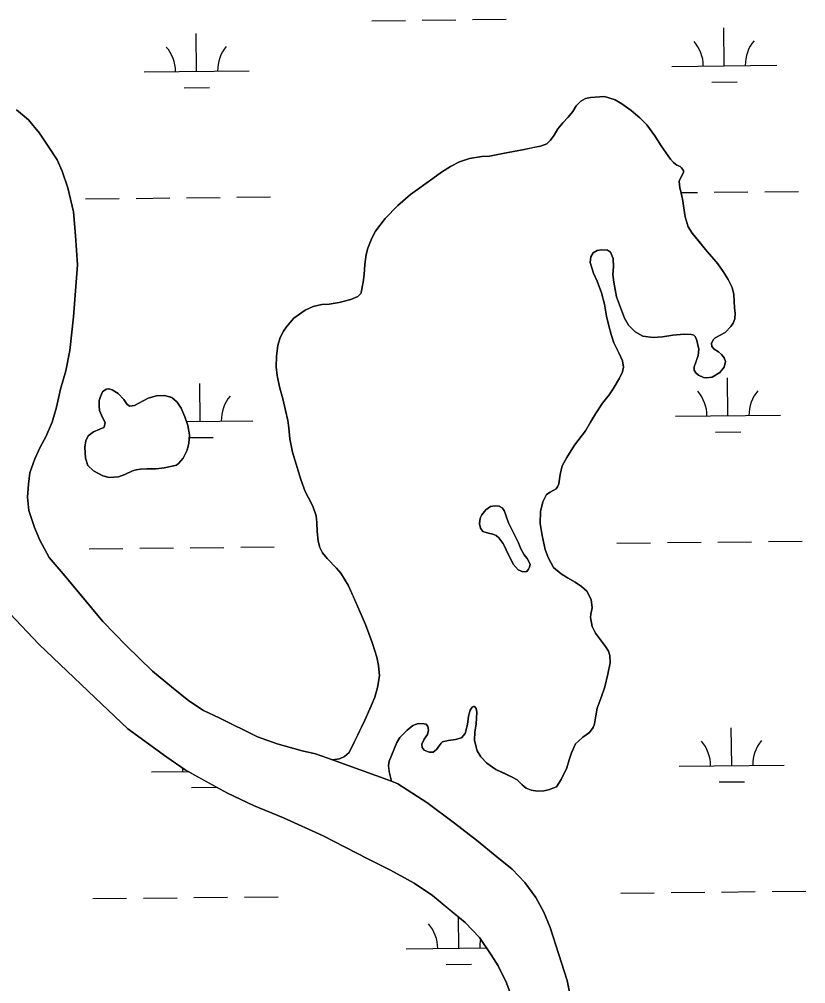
# Model space of a CAD drawing. Extents: x 3734862 to 3772949, y 391520 to 417239.
# Drawn here: x 3761363 to 3762111, y 412028 to 412945 of the extents above; entities that cross this region are included whole.
import ezdxf

# ---------------------------------------------------------------- set-up
doc = ezdxf.new("R2010")
doc.units = 0
doc.layers.add('V-TOPO-SHOR', color=7, linetype='Continuous')
doc.layers.add('V-WETL-SWMP', color=7, linetype='Continuous')

msp = doc.modelspace()

# ---------------------------------------------------------------- linework, layer by layer
at = {"layer": 'V-TOPO-SHOR'}
for points in [[(3761723.14, 412768.21), (3761734.95, 412778.54), (3761756.26, 412793.92), (3761764.56, 412799.67), (3761772.96, 412805.23), (3761781.66, 412809.68), (3761791.14, 412812.74), (3761802.82, 412814.69), (3761810.21, 412815.16), (3761822.79, 412817.71), (3761843.05, 412821.52), (3761851.24, 412823.19), (3761858.73, 412824.66), (3761864.72, 412826.83), (3761868.23, 412830.11), (3761871.54, 412834.88), (3761875.15, 412840.96), (3761879.96, 412846.72), (3761884.97, 412851.99), (3761889.28, 412857.56), (3761892.59, 412862.94), (3761896.9, 412867.31), (3761901.5, 412869.89), (3761906.29, 412870.67), (3761919.46, 412871.71), (3761929.73, 412868.48), (3761936, 412864.86), (3761944.85, 412858.45), (3761953.31, 412851.43), (3761959.96, 412844.72), (3761967.41, 412834.42), (3761973.36, 412824.82), (3761982.19, 412812.22), (3761985.17, 412809.01), (3761988.45, 412806.61), (3761991.64, 412805.1)], [(3761360.43, 412859.04), (3761371.75, 412849.44), (3761382.26, 412837.04), (3761390.58, 412824.66), (3761398.9, 412811.48), (3761403.84, 412800.7), (3761409.16, 412784.94), (3761414.65, 412762.21), (3761416.36, 412739.69), (3761418.24, 412711.59), (3761414.43, 412662.17)], [(3761991.64, 412805.1), (3761992.83, 412804.1), (3761994.72, 412801.49), (3761994.81, 412799.5), (3761991.9, 412794.02), (3761990.69, 412791.13), (3761991.06, 412784.55), (3761991.95, 412782.85), (3761993.71, 412774.26), (3761996.25, 412757.29), (3761999.1, 412747.7), (3762002.87, 412741.9), (3762009.43, 412733.9), (3762015.58, 412726.29), (3762027.4, 412712.78), (3762032.36, 412705.48), (3762037.32, 412697.78), (3762041.08, 412690.18), (3762042.65, 412683.39), (3762043.31, 412670.82), (3762043.88, 412665.73), (3762043.56, 412660.34), (3762041.95, 412656.16), (3762039.84, 412652.98), (3762034.24, 412647.31), (3762024.94, 412642.16), (3762023.24, 412640.67), (3762021.33, 412637.18), (3762021.62, 412634.19), (3762023.8, 412631.69), (3762028.08, 412629.08), (3762030.87, 412626.47), (3762033.25, 412623.27), (3762034.53, 412619.78), (3762033.21, 412614.49), (3762029.3, 412609.22), (3762022.1, 412605.06), (3762016.71, 412604.18), (3762013.62, 412604.69), (3762009.04, 412606.8), (3762006.56, 412609.01), (3762004.97, 412611.6), (3762004.68, 412614.7), (3762006.29, 412618.88), (3762008.71, 412625.46), (3762009.24, 412631.44), (3762008.16, 412636.84), (3762007.08, 412641.03), (3762005.59, 412643.93), (3762004.4, 412644.83), (3762002.21, 412645.34), (3761995.42, 412645.66), (3761984.65, 412644.7), (3761974.67, 412643.35), (3761965.78, 412642.48), (3761956.11, 412643.81), (3761948.84, 412647.93), (3761942.28, 412654.44), (3761938.52, 412660.94), (3761930.81, 412681.32), (3761928.47, 412695.1), (3761927.6, 412702.58), (3761928.13, 412709.67), (3761927.66, 412717.85), (3761925.39, 412723.64), (3761922.5, 412725.55), (3761916.62, 412726.07), (3761912.72, 412725.39), (3761908.62, 412723.11), (3761906.52, 412719.42), (3761906, 412713.84), (3761909.25, 412703.75), (3761912.71, 412696.06), (3761916.56, 412685.17), (3761919.41, 412674.48), (3761921.47, 412663), (3761923.52, 412653.71), (3761925.79, 412645.33), (3761928.35, 412637.54), (3761933.21, 412627.94), (3761936.77, 412620.34), (3761937.64, 412614.45), (3761936.83, 412609.87), (3761933.91, 412604.09), (3761927.79, 412593.84), (3761924.08, 412588.27), (3761917.76, 412580.11), (3761911.14, 412570.06), (3761906.32, 412562.1), (3761901.6, 412554.04), (3761891.17, 412540.21), (3761883.84, 412528.47), (3761879.22, 412520.7), (3761877.3, 412512.23), (3761876.07, 412503.55), (3761874.96, 412500.66), (3761873.65, 412498.67), (3761867.96, 412495.6), (3761864.55, 412493.22), (3761860.84, 412486.25), (3761858.81, 412477.08)], [(3761717.02, 412220.86), (3761660.78, 412241.1), (3761667.37, 412241.97), (3761672.26, 412244.15), (3761676.57, 412248.02), (3761679.58, 412253.99), (3761684.81, 412264.75), (3761691.75, 412278.69), (3761697.59, 412292.53), (3761701.11, 412300.6), (3761703.74, 412309.97), (3761705.48, 412321.04), (3761704.62, 412330.72), (3761702.95, 412338.6), (3761698.51, 412352.59), (3761692.29, 412369.77), (3761686.06, 412384.36), (3761680.72, 412395.95), (3761675.68, 412407.14), (3761668.94, 412418.44), (3761664.66, 412423.25), (3761655.72, 412432.46), (3761651.35, 412437.77), (3761648.68, 412442.86), (3761647.1, 412449.05), (3761646.34, 412458.13), (3761645.88, 412466.82), (3761645.3, 412473.1), (3761642.14, 412482.29), (3761638.08, 412490.29), (3761634.91, 412496.09), (3761630.77, 412507.58), (3761622.98, 412533.74), (3761620.24, 412546.32), (3761619.18, 412556.8), (3761618.31, 412563.69), (3761616.15, 412573.38), (3761613.79, 412583.06), (3761610.55, 412595.74), (3761608.29, 412606.43), (3761607.23, 412614.61), (3761607.47, 412624.99), (3761608.8, 412635.06), (3761611.12, 412642.53), (3761614.34, 412648.6), (3761617.25, 412652.68), (3761624.16, 412660.94), (3761634.97, 412668.48), (3761642.46, 412672.14), (3761650.85, 412673.91), (3761657.83, 412674.38), (3761667.12, 412675.84), (3761678.4, 412678.79), (3761685, 412681.56), (3761688, 412684.94), (3761688.01, 412685.54), (3761689.94, 412695.11), (3761690.86, 412702.68), (3761691.7, 412711.96), (3761693.03, 412721.53), (3761694.55, 412727.51), (3761698.18, 412737.07), (3761701.79, 412743.64), (3761711.02, 412755.68), (3761723.14, 412768.21)], [(3761414.43, 412662.17), (3761410.93, 412630.17), (3761407.28, 412610.9), (3761402.24, 412593.42), (3761398.4, 412576.53), (3761394.17, 412562.03), (3761388.15, 412548.33), (3761383.15, 412539.01), (3761377.73, 412527.3), (3761373.11, 412513.99), (3761371.68, 412503.26), (3761370.83, 412490.74), (3761372.18, 412478.01), (3761377.48, 412461.88), (3761382.61, 412449.93), (3761391.5, 412433.6), (3761404.56, 412417.84), (3761420.79, 412398.49), (3761442.56, 412372.56), (3761464.75, 412349.81), (3761489.7, 412325.25), (3761507.74, 412310.47), (3761524.2, 412297.29), (3761538.28, 412288.09), (3761552.96, 412281.07), (3761589.48, 412262.84), (3761608.15, 412256.21), (3761631.98, 412249.75), (3761644.7, 412246.72), (3761660.78, 412241.1), (3761717.02, 412220.86), (3761723.13, 412218.19), (3761750.7, 412200.59), (3761776.87, 412180.81), (3761797.69, 412164.62), (3761817.31, 412149.04), (3761831.78, 412137.05), (3761843.66, 412124.48), (3761854.35, 412110.33), (3761861.85, 412096.18), (3761867.96, 412081.84), (3761884.07, 412031.27), (3761890.51, 411999.44)], [(3761508.23, 412520.25), (3761500.64, 412518.69), (3761493.06, 412517.82), (3761484.27, 412517.75), (3761478.39, 412517.47), (3761474.09, 412516.89), (3761470.6, 412515.91), (3761463.5, 412512.34), (3761457.3, 412510.07), (3761448.52, 412509.5), (3761442.44, 412511.02), (3761433.68, 412515.85), (3761428.21, 412521.05), (3761425.94, 412527.95), (3761425.28, 412538.23), (3761426.41, 412544.81), (3761428.31, 412548.3), (3761428.62, 412549.09), (3761433.52, 412552.97), (3761439.62, 412555.44), (3761443.51, 412557.22), (3761443.71, 412557.42), (3761444.53, 412561.8), (3761442.15, 412566.5), (3761439.39, 412573.3), (3761438.8, 412577.29), (3761439.02, 412582.88), (3761439.83, 412585.47), (3761441.94, 412590.35), (3761442.25, 412591.04), (3761445.65, 412593.63), (3761448.04, 412593.72), (3761451.43, 412592.81), (3761456.91, 412589.4), (3761462.27, 412583.79), (3761465.55, 412578.98), (3761468.23, 412577.48), (3761472.53, 412577.86), (3761480.13, 412582.02), (3761485.63, 412585), (3761493.42, 412587.06), (3761501, 412587.53), (3761508.18, 412585.61), (3761513.05, 412581.2), (3761516.92, 412575.5), (3761520.58, 412567.3), (3761523.25, 412559.11), (3761524.71, 412550.12), (3761524.18, 412542.24), (3761522.55, 412535.36), (3761518.83, 412527.79), (3761514.43, 412522.72), (3761512.42, 412521.14), (3761508.23, 412520.25)], [(3761858.81, 412477.08), (3761858.46, 412465.81), (3761860.22, 412454.23), (3761863.06, 412441.15), (3761865.92, 412433.36), (3761870.98, 412423.96), (3761878.34, 412418.05), (3761884.21, 412414.04), (3761891.67, 412409.92), (3761897.74, 412405.8), (3761902.81, 412401.49), (3761906.88, 412393.6), (3761907.84, 412385.71), (3761906.52, 412379.63), (3761906.31, 412376.34), (3761907.68, 412367.85), (3761910.85, 412361.56), (3761914.72, 412356.36), (3761920.57, 412348.75), (3761923.45, 412344.45), (3761924.63, 412340.36), (3761924.9, 412333.17), (3761922.77, 412322.61), (3761919.83, 412310.65), (3761916.4, 412300.48), (3761912.67, 412290.12), (3761911.44, 412282.84), (3761910.12, 412275.37), (3761908.81, 412271.98), (3761905.2, 412267.2), (3761899.1, 412262.64), (3761894.69, 412258.96), (3761892.09, 412256.28), (3761888.06, 412247.82), (3761885.85, 412241.24), (3761883.62, 412233.47), (3761878.49, 412222.41), (3761873.98, 412215.55), (3761866.28, 412212.58), (3761861.79, 412211.7), (3761855.7, 412211.23), (3761849.82, 412212.15), (3761845.04, 412214.06), (3761841.16, 412217.27), (3761836.59, 412222.07), (3761831.81, 412224.68), (3761824.84, 412228), (3761816.28, 412232.03), (3761807.62, 412238.04), (3761801.85, 412243.95), (3761798.48, 412249.75), (3761795.93, 412259.34), (3761796.16, 412267.82), (3761797.38, 412274.9), (3761798.03, 412286.47), (3761797.64, 412289.96), (3761796.05, 412291.66), (3761794.85, 412291.77), (3761793.65, 412291.07), (3761791.95, 412288.39), (3761790.33, 412282.6), (3761789.2, 412274.83), (3761787.17, 412266.06), (3761783.47, 412262.08)], [(3761837.9, 412447.57), (3761828.39, 412466.36), (3761825.73, 412473.65), (3761824.05, 412478.04), (3761822.16, 412480.55), (3761819.28, 412482.35), (3761815.59, 412482.67), (3761811.29, 412482.08), (3761806.69, 412478.91), (3761802.78, 412474.14), (3761801.27, 412470.85), (3761800.56, 412465.57), (3761801.54, 412461.27), (3761803.82, 412458.17), (3761809.2, 412456.55), (3761813.39, 412455.74), (3761816.38, 412454.23), (3761819.16, 412452.13), (3761822.93, 412447.12), (3761825.21, 412442.93), (3761826.1, 412440.73), (3761832.83, 412427.03), (3761837.3, 412421.83), (3761841.78, 412419.92), (3761845.58, 412420.1), (3761847.28, 412422.29), (3761848.19, 412424.18), (3761848.7, 412427.17), (3761845.92, 412432.57), (3761843.14, 412435.87), (3761839.68, 412442.47), (3761837.9, 412447.57)], [(3761837.61, 411997.56), (3761826.41, 412028.99), (3761818.52, 412045.32), (3761811.81, 412055.67), (3761800.55, 412072.2), (3761787.09, 412086.36), (3761771.64, 412099.13), (3761756, 412112.1), (3761738.56, 412123.69), (3761716.16, 412136.09), (3761694.35, 412147.1), (3761652.12, 412168.92), (3761614.24, 412185.95), (3761585.87, 412197.77), (3761561.08, 412209.39), (3761539.48, 412221.19), (3761520.64, 412231.6), (3761503.41, 412243.58), (3761466.36, 412270.54), (3761428.35, 412306.24), (3761381.64, 412351.12), (3761353.94, 412380.23)], [(3761783.47, 412262.08), (3761777.98, 412260.4), (3761770.89, 412259.53), (3761765.4, 412258.26), (3761764.1, 412256.97), (3761762.19, 412254.38), (3761759.88, 412251), (3761756.68, 412248.51), (3761752.89, 412248.53), (3761748.11, 412250.24), (3761746.12, 412252.84), (3761745.93, 412255.94), (3761748.15, 412260.82), (3761751.36, 412265.19), (3761752.27, 412269.18), (3761751.48, 412272.68), (3761749.9, 412274.88), (3761748.2, 412275.48), (3761742.42, 412275.8), (3761737.12, 412273.63), (3761731.72, 412269.36), (3761724.91, 412262.2), (3761722, 412257.53), (3761719.18, 412250.75), (3761716.86, 412245.27), (3761714.65, 412239.89), (3761714.03, 412235.61), (3761714.52, 412231.91), (3761715.1, 412228.32), (3761717.02, 412220.86)]]:
    msp.add_lwpolyline(points, dxfattribs=at)
at = {"layer": 'V-WETL-SWMP'}
for p, q in [((3761698.16, 412943.82), (3761730.16, 412944.16)), ((3761746.16, 412944.32), (3761778.15, 412944.66)), ((3761794.15, 412944.83), (3761826.15, 412945.17)), ((3762033.48, 412900.93), (3762033.09, 412936.92)), ((3761531.6, 412895.63), (3761531.21, 412931.62)), ((3761481.6, 412895.1), (3761581.59, 412896.15)), ((3761983.48, 412900.4), (3762083.47, 412901.45)), ((3761519.76, 412880.07), (3761543.76, 412880.32)), ((3762021.64, 412885.37), (3762045.64, 412885.62)), ((3761992.45, 412780.42), (3762007.9, 412780.58)), ((3762023.9, 412780.75), (3762055.9, 412781.09)), ((3762071.9, 412781.25), (3762103.9, 412781.59)), ((3761426.03, 412774.43), (3761458.02, 412774.77)), ((3761474.02, 412774.94), (3761506.02, 412775.28)), ((3761522.02, 412775.45), (3761554.02, 412775.78)), ((3761570.02, 412775.95), (3761602.02, 412776.29)), ((3762036.99, 412568.27), (3762036.61, 412604.27)), ((3761535.11, 412562.97), (3761534.73, 412598.97)), ((3761986.99, 412567.74), (3762086.99, 412568.8)), ((3761522.03, 412562.83), (3761585.11, 412563.5)), ((3761524.52, 412547.43), (3761547.27, 412547.67)), ((3762025.15, 412552.71), (3762049.15, 412552.97)), ((3761931.42, 412447.08), (3761963.42, 412447.42)), ((3761979.42, 412447.58), (3762011.41, 412447.92)), ((3762027.41, 412448.09), (3762059.41, 412448.43)), ((3762075.41, 412448.6), (3762107.41, 412448.94)), ((3761429.54, 412441.78), (3761461.54, 412442.11)), ((3761477.54, 412442.28), (3761509.53, 412442.62)), ((3761525.53, 412442.79), (3761557.53, 412443.13)), ((3761573.53, 412443.3), (3761605.53, 412443.64)), ((3762040.5, 412235.61), (3762040.12, 412271.61)), ((3761990.51, 412235.09), (3762090.5, 412236.14)), ((3761488.63, 412229.78), (3761523.28, 412230.15)), ((3762028.67, 412220.06), (3762052.67, 412220.31)), ((3761526.79, 412214.76), (3761550.78, 412215.01)), ((3762078.92, 412115.94), (3762110.92, 412116.28)), ((3761433.05, 412109.12), (3761465.05, 412109.46)), ((3761481.05, 412109.63), (3761513.05, 412109.96)), ((3761529.05, 412110.13), (3761561.05, 412110.47)), ((3761577.04, 412110.64), (3761609.04, 412110.98)), ((3761934.93, 412114.42), (3761966.93, 412114.76)), ((3761982.93, 412114.93), (3762014.93, 412115.27)), ((3762030.93, 412115.43), (3762062.93, 412115.77)), ((3761780.89, 412062.05), (3761780.57, 412091.76)), ((3761730.89, 412061.52), (3761807.27, 412062.33)), ((3761769.05, 412046.49), (3761793.05, 412046.75))]:
    msp.add_line(p, q, dxfattribs=at)
for points in [[(3762015.58, 412726.29), (3762002.87, 412741.9), (3761999.1, 412747.7), (3761996.25, 412757.29), (3761993.72, 412774.26), (3761991.95, 412782.85), (3761991.06, 412784.55), (3761990.69, 412791.13), (3761991.9, 412794.02), (3761994.81, 412799.5), (3761994.72, 412801.49), (3761992.83, 412804.09), (3761991.64, 412805.1), (3761988.45, 412806.6), (3761985.17, 412809.01), (3761982.19, 412812.22), (3761973.36, 412824.82), (3761967.41, 412834.42), (3761959.96, 412844.72), (3761953.31, 412851.43), (3761944.85, 412858.45), (3761936, 412864.87), (3761929.73, 412868.48), (3761919.46, 412871.71), (3761906.29, 412870.67), (3761901.5, 412869.89), (3761896.9, 412867.31), (3761892.59, 412862.94), (3761889.28, 412857.56), (3761884.97, 412851.99), (3761879.96, 412846.72), (3761875.15, 412840.95), (3761871.54, 412834.88), (3761868.23, 412830.11), (3761864.72, 412826.83), (3761858.73, 412824.66), (3761843.05, 412821.52), (3761822.79, 412817.71), (3761810.21, 412815.16), (3761802.82, 412814.69), (3761791.14, 412812.74), (3761781.66, 412809.68), (3761772.96, 412805.23), (3761764.56, 412799.67), (3761756.26, 412793.92), (3761734.95, 412778.54), (3761723.14, 412768.21)], [(3761723.14, 412768.21), (3761711.02, 412755.68), (3761701.79, 412743.65), (3761698.18, 412737.07), (3761694.55, 412727.51), (3761693.03, 412721.53), (3761691.7, 412711.96), (3761690.86, 412702.68), (3761689.94, 412695.11), (3761688.01, 412685.54), (3761688, 412684.94), (3761685, 412681.56), (3761678.4, 412678.79), (3761667.12, 412675.84), (3761657.83, 412674.38), (3761650.85, 412673.91), (3761642.46, 412672.14), (3761634.97, 412668.48), (3761624.16, 412660.94), (3761617.25, 412652.68), (3761614.34, 412648.6), (3761611.12, 412642.53), (3761608.8, 412635.06), (3761607.47, 412624.99), (3761607.23, 412614.61), (3761608.29, 412606.43), (3761610.55, 412595.74), (3761613.79, 412583.06), (3761616.15, 412573.38), (3761618.31, 412563.69), (3761619.18, 412556.8), (3761620.24, 412546.32), (3761622.98, 412533.74), (3761630.77, 412507.58), (3761634.91, 412496.09), (3761638.08, 412490.29), (3761642.14, 412482.29), (3761645.3, 412473.1), (3761645.87, 412466.82), (3761646.34, 412458.14), (3761647.1, 412449.05), (3761648.68, 412442.86), (3761651.35, 412437.76), (3761655.72, 412432.46), (3761664.66, 412423.25), (3761668.94, 412418.44), (3761675.68, 412407.14), (3761686.06, 412384.36), (3761692.29, 412369.77), (3761698.51, 412352.59), (3761702.95, 412338.6), (3761704.62, 412330.72), (3761705.48, 412321.04), (3761703.74, 412309.97), (3761701.11, 412300.6), (3761697.59, 412292.53), (3761691.75, 412278.69), (3761676.57, 412248.02), (3761672.26, 412244.15), (3761667.37, 412241.97), (3761660.78, 412241.1), (3761644.7, 412246.72), (3761631.98, 412249.76), (3761608.15, 412256.21), (3761589.48, 412262.84), (3761552.96, 412281.07), (3761538.28, 412288.09), (3761524.2, 412297.29), (3761507.74, 412310.47), (3761489.71, 412325.26), (3761464.75, 412349.81), (3761442.56, 412372.56), (3761404.56, 412417.84), (3761391.49, 412433.6), (3761382.61, 412449.93), (3761377.48, 412461.88), (3761372.18, 412478.01), (3761370.83, 412490.74), (3761371.68, 412503.26), (3761373.11, 412513.99), (3761377.73, 412527.3), (3761383.15, 412539.01), (3761388.15, 412548.34), (3761394.17, 412562.03), (3761398.4, 412576.53), (3761402.24, 412593.42), (3761407.28, 412610.9), (3761410.93, 412630.17), (3761414.43, 412662.17), (3761418.24, 412711.59), (3761416.36, 412739.69), (3761414.65, 412762.21), (3761409.16, 412784.94), (3761403.84, 412800.7), (3761398.9, 412811.48), (3761390.58, 412824.66), (3761382.26, 412837.04), (3761371.75, 412849.43), (3761360.43, 412859.04)], [(3761906.31, 412376.34), (3761906.52, 412379.63), (3761907.84, 412385.71), (3761906.88, 412393.6), (3761902.81, 412401.49), (3761897.74, 412405.8), (3761891.67, 412409.92), (3761884.21, 412414.04), (3761878.34, 412418.05), (3761870.98, 412423.96), (3761865.92, 412433.36), (3761863.06, 412441.15), (3761860.22, 412454.23), (3761858.46, 412465.81), (3761858.81, 412477.08), (3761860.84, 412486.25), (3761864.55, 412493.22), (3761867.96, 412495.6), (3761873.65, 412498.67), (3761874.96, 412500.66), (3761876.07, 412503.55), (3761877.3, 412512.23), (3761879.22, 412520.7), (3761883.84, 412528.46), (3761891.17, 412540.21), (3761901.6, 412554.04), (3761906.32, 412562.1), (3761911.14, 412570.06), (3761917.76, 412580.11), (3761924.07, 412588.27), (3761927.79, 412593.84), (3761933.91, 412604.09), (3761936.83, 412609.87), (3761937.64, 412614.46), (3761936.77, 412620.34), (3761933.2, 412627.94), (3761928.35, 412637.54), (3761925.79, 412645.33), (3761923.52, 412653.72), (3761921.46, 412663), (3761919.41, 412674.48), (3761916.56, 412685.17), (3761912.71, 412696.06), (3761909.25, 412703.75), (3761906, 412713.84), (3761906.52, 412719.42), (3761908.62, 412723.11), (3761912.72, 412725.39), (3761916.62, 412726.07), (3761922.5, 412725.55), (3761925.39, 412723.64), (3761927.66, 412717.85), (3761928.13, 412709.67), (3761927.6, 412702.58), (3761928.47, 412695.1), (3761930.81, 412681.32), (3761938.52, 412660.94), (3761942.28, 412654.44), (3761948.84, 412647.93), (3761956.11, 412643.82), (3761965.78, 412642.48), (3761974.66, 412643.35), (3761984.65, 412644.7), (3761995.42, 412645.66), (3762002.21, 412645.34), (3762004.4, 412644.83), (3762005.59, 412643.93), (3762007.08, 412641.03), (3762008.16, 412636.83), (3762009.24, 412631.44), (3762008.71, 412625.46), (3762004.68, 412614.7), (3762004.97, 412611.61), (3762006.56, 412609.01), (3762009.04, 412606.8), (3762013.62, 412604.69), (3762016.71, 412604.18), (3762022.1, 412605.06), (3762029.3, 412609.22), (3762033.21, 412614.49), (3762034.53, 412619.77), (3762033.25, 412623.27), (3762030.87, 412626.47), (3762028.08, 412629.08), (3762023.8, 412631.69), (3762021.62, 412634.19), (3762021.33, 412637.18), (3762023.24, 412640.67), (3762024.94, 412642.16), (3762034.24, 412647.31), (3762039.85, 412652.98), (3762041.95, 412656.16), (3762043.56, 412660.34), (3762043.88, 412665.73), (3762043.31, 412670.82), (3762042.65, 412683.39), (3762041.08, 412690.18), (3762037.32, 412697.78), (3762032.36, 412705.48), (3762027.4, 412712.78), (3762015.58, 412726.29)], [(3761353.94, 412380.23), (3761381.64, 412351.12), (3761428.35, 412306.24), (3761466.36, 412270.54), (3761503.41, 412243.58), (3761520.64, 412231.6), (3761561.09, 412209.39), (3761585.87, 412197.77), (3761614.24, 412185.95), (3761652.12, 412168.92), (3761694.35, 412147.1), (3761716.16, 412136.09), (3761738.56, 412123.69), (3761756, 412112.1), (3761787.09, 412086.36), (3761800.55, 412072.2), (3761811.81, 412055.67), (3761818.52, 412045.31), (3761826.41, 412028.99), (3761837.61, 411997.56)], [(3761890.51, 411999.44), (3761884.07, 412031.27), (3761867.96, 412081.84), (3761861.85, 412096.18), (3761854.35, 412110.32), (3761843.66, 412124.48), (3761831.78, 412137.05), (3761817.31, 412149.04), (3761797.69, 412164.62), (3761776.87, 412180.81), (3761750.7, 412200.59), (3761723.13, 412218.19), (3761717.02, 412220.86), (3761715.1, 412228.32), (3761714.03, 412235.61), (3761714.65, 412239.89), (3761722, 412257.52), (3761724.91, 412262.2), (3761731.72, 412269.36), (3761737.12, 412273.63), (3761742.42, 412275.8), (3761748.2, 412275.48), (3761749.9, 412274.88), (3761751.48, 412272.68), (3761752.27, 412269.18), (3761751.36, 412265.19), (3761748.15, 412260.82), (3761745.93, 412255.94), (3761746.12, 412252.84), (3761748.11, 412250.24), (3761752.89, 412248.53), (3761756.68, 412248.51), (3761759.88, 412251), (3761762.19, 412254.38), (3761764.1, 412256.97), (3761765.4, 412258.26), (3761770.89, 412259.53), (3761777.98, 412260.4), (3761783.47, 412262.08), (3761787.17, 412266.06), (3761789.2, 412274.83), (3761790.33, 412282.6), (3761791.95, 412288.39), (3761793.65, 412291.07), (3761794.85, 412291.77), (3761796.05, 412291.66), (3761797.64, 412289.96), (3761798.03, 412286.47), (3761797.38, 412274.9), (3761796.16, 412267.82), (3761795.93, 412259.34), (3761798.48, 412249.75), (3761801.85, 412243.95), (3761807.62, 412238.04), (3761816.28, 412232.03), (3761831.81, 412224.68), (3761836.59, 412222.07), (3761841.16, 412217.27), (3761845.04, 412214.06), (3761849.82, 412212.15), (3761855.7, 412211.23), (3761861.79, 412211.7), (3761866.28, 412212.58), (3761873.98, 412215.55), (3761878.49, 412222.41), (3761883.62, 412233.47), (3761885.85, 412241.24), (3761888.06, 412247.82), (3761892.09, 412256.28), (3761894.69, 412258.96), (3761899.1, 412262.64), (3761905.2, 412267.2), (3761908.81, 412271.98), (3761910.12, 412275.37), (3761912.67, 412290.12), (3761916.4, 412300.48), (3761919.83, 412310.65), (3761922.77, 412322.61), (3761924.9, 412333.17), (3761924.63, 412340.36), (3761923.45, 412344.45), (3761920.57, 412348.75), (3761914.71, 412356.36), (3761910.84, 412361.56), (3761907.68, 412367.85), (3761906.31, 412376.34)]]:
    msp.add_lwpolyline(points, dxfattribs=at)
for points in [[(3761508.23, 412520.25), (3761512.42, 412521.14), (3761514.43, 412522.72), (3761518.83, 412527.8), (3761522.56, 412535.36), (3761524.18, 412542.24), (3761524.71, 412550.12), (3761523.24, 412559.11), (3761520.58, 412567.3), (3761516.92, 412575.5), (3761513.05, 412581.2), (3761508.18, 412585.61), (3761501, 412587.53), (3761493.42, 412587.06), (3761485.63, 412584.99), (3761472.53, 412577.86), (3761468.24, 412577.48), (3761465.55, 412578.98), (3761462.27, 412583.79), (3761456.91, 412589.39), (3761451.43, 412592.81), (3761448.04, 412593.72), (3761445.65, 412593.63), (3761442.25, 412591.05), (3761439.83, 412585.47), (3761439.02, 412582.88), (3761438.8, 412577.29), (3761439.39, 412573.3), (3761442.15, 412566.5), (3761444.53, 412561.8), (3761443.71, 412557.42), (3761443.51, 412557.22), (3761439.62, 412555.44), (3761433.52, 412552.97), (3761428.62, 412549.09), (3761428.31, 412548.29), (3761426.41, 412544.81), (3761425.28, 412538.23), (3761425.94, 412527.95), (3761428.21, 412521.06), (3761433.68, 412515.85), (3761442.44, 412511.02), (3761448.52, 412509.51), (3761457.3, 412510.07), (3761463.5, 412512.34), (3761470.6, 412515.91), (3761474.09, 412516.89), (3761478.39, 412517.47), (3761484.27, 412517.75), (3761493.05, 412517.82), (3761500.64, 412518.69)], [(3761837.9, 412447.57), (3761839.68, 412442.47), (3761843.14, 412435.87), (3761845.92, 412432.57), (3761848.7, 412427.17), (3761848.19, 412424.18), (3761847.28, 412422.29), (3761845.58, 412420.1), (3761841.79, 412419.92), (3761837.3, 412421.83), (3761832.83, 412427.03), (3761826.1, 412440.73), (3761825.21, 412442.92), (3761822.93, 412447.12), (3761819.16, 412452.13), (3761816.38, 412454.23), (3761813.39, 412455.74), (3761809.2, 412456.55), (3761803.82, 412458.17), (3761801.54, 412461.27), (3761800.56, 412465.57), (3761801.27, 412470.85), (3761802.78, 412474.14), (3761806.69, 412478.91), (3761811.29, 412482.08), (3761815.59, 412482.67), (3761819.28, 412482.35), (3761822.16, 412480.55), (3761824.05, 412478.04), (3761828.39, 412466.36)]]:
    msp.add_lwpolyline(points, close=True, dxfattribs=at)
for centre, start, end in [((3761978.23, 412900.82), 359.83336, 41.37702), ((3762088.71, 412901.98), 139.83336, 181.37702), ((3761476.35, 412895.52), 359.83336, 41.37702), ((3761586.83, 412896.68), 139.83336, 181.37702), ((3761479.86, 412562.86), 41.23407, 41.37702), ((3761590.34, 412564.03), 139.83336, 181.37702), ((3761981.74, 412568.16), 359.83336, 41.37702), ((3762092.22, 412569.33), 139.83336, 181.37702), ((3761985.26, 412235.51), 359.83336, 41.37702), ((3762095.74, 412236.67), 139.83336, 181.37702), ((3761483.38, 412230.2), 359.83336, 4.68343), ((3761725.64, 412061.94), 359.83336, 41.37702), ((3761836.12, 412063.11), 167.80515, 181.37702)]:
    msp.add_arc(centre, 35.25, start, end, dxfattribs=at)

doc.saveas('drawing.dxf')
